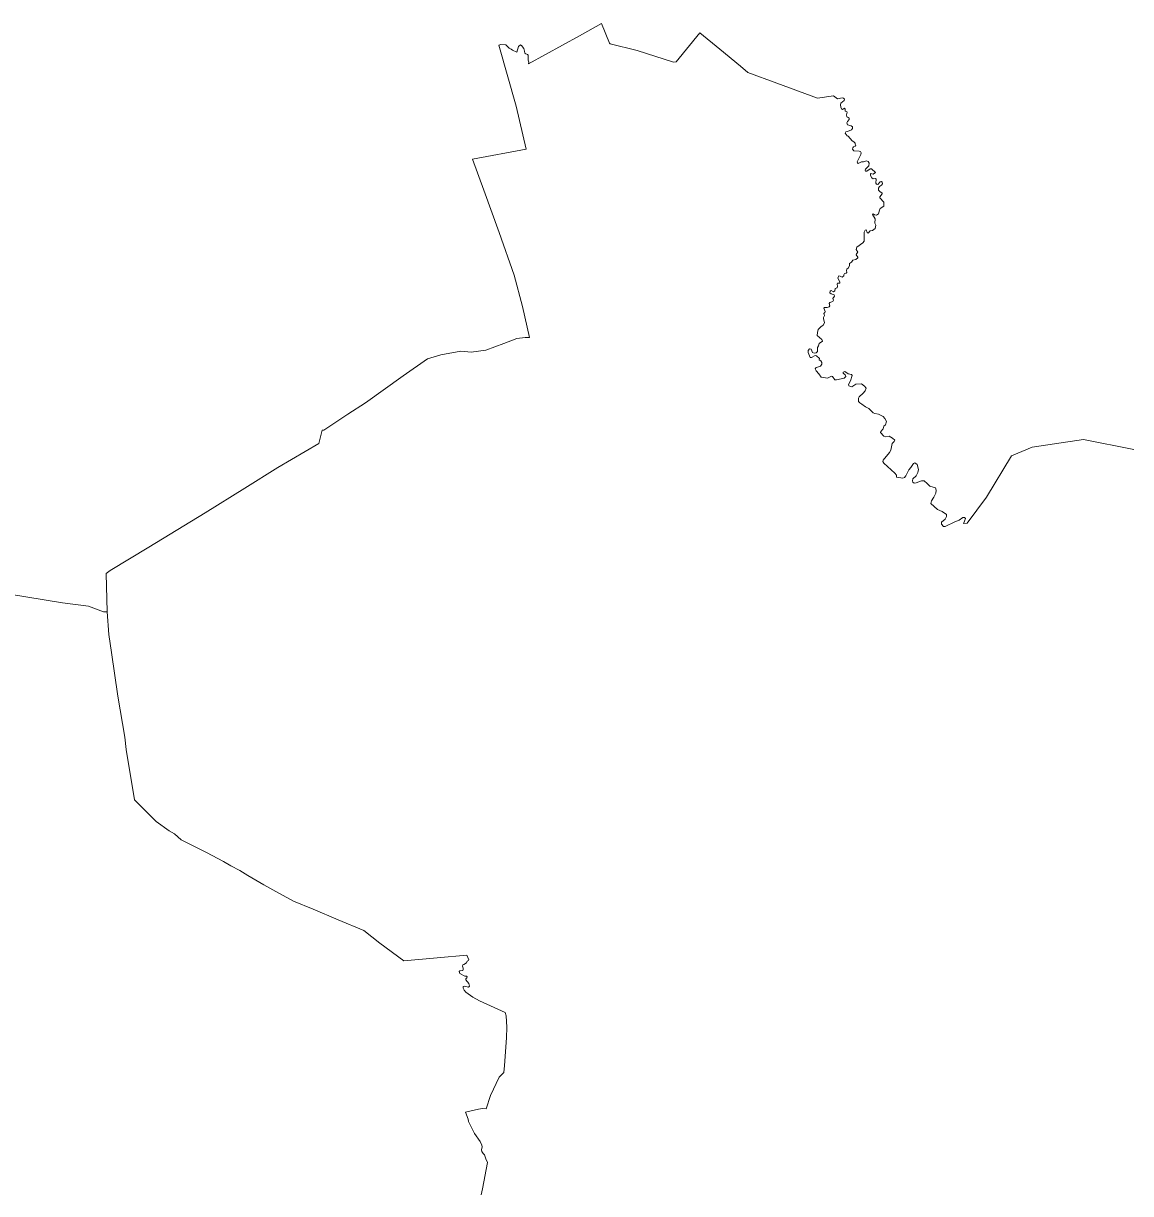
# Model space of a CAD drawing. Extents: x 369010 to 739155, y 6377141 to 6616555.
# Drawn here: x 619312 to 627654, y 6539255 to 6548069 of the extents above; entities that cross this region are included whole.
import ezdxf

# ---------------------------------------------------------------- set-up
doc = ezdxf.new("R2010")
doc.units = 0
doc.header["$LTSCALE"] = 40
doc.layers.add('1', color=7, linetype='Continuous', lineweight=13)

msp = doc.modelspace()

# ---------------------------------------------------------------- linework, layer by layer
at = {"layer": '1'}
for points in [[(619801.72, 6543679.05), (619915.76, 6543636.02), (619944.55, 6543636.85), (619935.12, 6543925.82), (619966.23, 6543947.5), (620257.02, 6544123.76), (620681.21, 6544381.62), (620979.62, 6544569.3), (621229.2, 6544724.54), (621537.36, 6544903.62), (621563.84, 6545006.07), (621575.76, 6545005.4), (621756.49, 6545125.89), (621889.06, 6545210.13), (622174.39, 6545414.69), (622356.28, 6545542.13), (622457.57, 6545572.92), (622607.68, 6545600.22), (622686.46, 6545593.44), (622796.85, 6545608.33), (622932.89, 6545656.83), (623029.38, 6545694.4), (623091.78, 6545704.16), (623126.04, 6545704.16), (623072.41, 6545935.87), (623010.85, 6546173.2), (622897.48, 6546493.62), (622780.63, 6546813.87), (622696.22, 6547046.56), (623100.55, 6547120.71), (623025.24, 6547444.77), (622895.49, 6547905.2), (622909.39, 6547910.16), (622946.13, 6547907.02), (622972.45, 6547882.52), (622986.85, 6547875.9), (622998.27, 6547866.64), (623030.71, 6547853.23), (623043.12, 6547895.43), (623056.52, 6547907.35), (623066.29, 6547901.56), (623082.51, 6547879.55), (623088.3, 6547860.18), (623091.45, 6547844.46), (623098.23, 6547840.32), (623109.82, 6547834.86), (623114.12, 6547829.23), (623115.44, 6547791.66), (623120.41, 6547775.61), (623118.26, 6547763.53), (623502.23, 6547975.21), (623669.05, 6548068.72), (623728.31, 6547920.92), (623733.93, 6547915.96), (623935.85, 6547864.48), (624210.25, 6547777.43), (624229.12, 6547779.42), (624407.7, 6547998.38), (624559.8, 6547873.75), (624715.04, 6547745.49), (624770.48, 6547699.31), (624989.78, 6547617.39), (625294.8, 6547505.67), (625415.29, 6547523.71), (625445.08, 6547499.88), (625480.17, 6547507.82), (625491.09, 6547505.67), (625498.21, 6547498.72), (625495.89, 6547488.13), (625470.23, 6547466.78), (625467.59, 6547456.52), (625470.57, 6547437.98), (625475.86, 6547424.58), (625483.81, 6547421.43), (625499.2, 6547429.71), (625504.16, 6547423.75), (625504.16, 6547407.86), (625515.75, 6547404.71), (625518.23, 6547399.91), (625513.43, 6547378.9), (625515.91, 6547366.15), (625525.18, 6547359.2), (625534.28, 6547353.74), (625534.28, 6547344.47), (625521.87, 6547330.57), (625516.74, 6547319.31), (625521.04, 6547304.58), (625549.18, 6547297.63), (625558.78, 6547290.19), (625559.94, 6547276.78), (625552.49, 6547268.34), (625522.37, 6547255.76), (625508.47, 6547251.13), (625504, 6547242.85), (625517.73, 6547222.49), (625527.17, 6547219.35), (625555.3, 6547184.76), (625569.04, 6547176.82), (625577.81, 6547166.55), (625577.98, 6547157.95)], [(625508.47, 6547251.13), (625522.37, 6547255.76), (625552.49, 6547268.34), (625559.94, 6547276.78), (625558.78, 6547290.19), (625549.18, 6547297.63), (625521.04, 6547304.58), (625516.74, 6547319.31), (625521.87, 6547330.57), (625534.28, 6547344.47), (625534.28, 6547353.74), (625525.18, 6547359.2), (625515.91, 6547366.15), (625513.43, 6547378.9), (625518.23, 6547399.91), (625515.75, 6547404.71), (625504.16, 6547407.86), (625504.16, 6547423.75), (625499.2, 6547429.71), (625483.81, 6547421.43), (625475.86, 6547424.58), (625470.57, 6547437.98), (625467.59, 6547456.52), (625470.23, 6547466.78), (625495.89, 6547488.13), (625498.21, 6547498.72), (625491.09, 6547505.67), (625480.17, 6547507.82), (625445.08, 6547499.88), (625415.29, 6547523.71), (625294.8, 6547505.67), (624989.78, 6547617.39), (624770.48, 6547699.31), (624715.04, 6547745.49), (624559.8, 6547873.75), (624407.7, 6547998.38), (624229.12, 6547779.42), (624210.25, 6547777.43), (623935.85, 6547864.48), (623733.93, 6547915.96), (623728.31, 6547920.92), (623669.05, 6548068.72), (623502.23, 6547975.21), (623118.26, 6547763.53), (623120.41, 6547775.61), (623115.44, 6547791.66), (623114.12, 6547829.23), (623109.82, 6547834.86), (623098.23, 6547840.32), (623091.45, 6547844.46), (623088.3, 6547860.18), (623082.51, 6547879.55), (623066.29, 6547901.56), (623056.52, 6547907.35), (623043.12, 6547895.43), (623030.71, 6547853.23), (622998.27, 6547866.64), (622986.85, 6547875.9), (622972.45, 6547882.52), (622946.13, 6547907.02), (622909.39, 6547910.16), (622895.49, 6547905.2), (623025.24, 6547444.77), (623100.55, 6547120.71), (622696.22, 6547046.56), (622780.63, 6546813.87), (622897.48, 6546493.62), (623010.85, 6546173.2), (623072.41, 6545935.87), (623126.04, 6545704.16), (623091.78, 6545704.16), (623029.38, 6545694.4), (622932.89, 6545656.83), (622796.85, 6545608.33), (622686.46, 6545593.44), (622607.68, 6545600.22), (622457.57, 6545572.92), (622356.28, 6545542.13), (622174.39, 6545414.69), (621889.06, 6545210.13), (621756.49, 6545125.89), (621575.76, 6545005.4), (621563.84, 6545006.07), (621537.36, 6544903.62), (621229.2, 6544724.54), (620979.62, 6544569.3), (620681.21, 6544381.62), (620257.02, 6544123.76), (619966.23, 6543947.5), (619935.12, 6543925.82), (619944.55, 6543636.85)], [(625482.15, 6546156.81), (625493.74, 6546167.41), (625493.74, 6546174.85), (625499.2, 6546185.12), (625512.27, 6546187.43), (625517.24, 6546192.73), (625513.6, 6546208.29), (625514.92, 6546217.06), (625528.99, 6546228.15), (625535.28, 6546244.04), (625535.94, 6546261.41), (625551.99, 6546269.85), (625561.26, 6546285.74), (625583.11, 6546290.38), (625598.83, 6546302.29), (625597.84, 6546308.91), (625586.75, 6546325.3), (625588.24, 6546332.41), (625599.33, 6546345.65), (625587.58, 6546365.18), (625590.56, 6546383.39), (625637.39, 6546415.5), (625646.33, 6546427.91), (625646.33, 6546496.76), (625653.61, 6546511.65), (625661.23, 6546512.65), (625670, 6546494.61), (625676.95, 6546488.48), (625692.51, 6546505.37), (625710.22, 6546509.01), (625728.75, 6546524.07), (625735.21, 6546549.22), (625728.09, 6546565.28), (625730.41, 6546597.22), (625709.72, 6546628.83), (625713.69, 6546633.3), (625724.45, 6546626.02), (625740.34, 6546624.2), (625753.58, 6546635.29), (625761.19, 6546661.27), (625768.47, 6546674.18), (625794.29, 6546691.39), (625794.29, 6546722.34), (625765.16, 6546755.61), (625765.66, 6546761.57), (625783.53, 6546784.07), (625781.22, 6546790.69), (625763.67, 6546801.62), (625754.57, 6546812.87), (625754.07, 6546827.93), (625762.35, 6546841.5), (625776.09, 6546849.45), (625785.52, 6546860.87), (625782.21, 6546873.45), (625776.25, 6546877.92), (625766.82, 6546876.09), (625749.44, 6546854.74), (625738.85, 6546856.73), (625734.05, 6546864.51), (625737.03, 6546896.45), (625731.4, 6546901.09), (625715.18, 6546899.27), (625704.09, 6546905.39), (625694, 6546924.09), (625694.33, 6546937.17), (625713.86, 6546933.52), (625731.73, 6546946.1), (625702.44, 6546972.58), (625692.18, 6546972.09), (625667.18, 6546955.87), (625657.59, 6546956.03), (625653.45, 6546963.81), (625655.76, 6546971.26), (625681.58, 6546996.75), (625684.56, 6547014.79), (625676.62, 6547029.52), (625663.21, 6547033.65), (625640.87, 6547026.37), (625627.46, 6547026.37), (625600.82, 6547012.97), (625595.52, 6547018.76), (625594.69, 6547026.7), (625622.33, 6547080.82), (625623.82, 6547093.73), (625618.36, 6547103.99), (625609.59, 6547106.81), (625569.87, 6547108.46), (625557.62, 6547121.54), (625560.27, 6547132.63), (625565.4, 6547138.75), (625579.8, 6547143.88), (625583.94, 6547149.01), (625577.98, 6547157.95), (625577.81, 6547166.55), (625569.04, 6547176.82), (625555.3, 6547184.76), (625527.17, 6547219.35), (625517.73, 6547222.49), (625504, 6547242.85), (625508.47, 6547251.13)], [(625577.98, 6547157.95), (625583.94, 6547149.01), (625579.8, 6547143.88), (625565.4, 6547138.75), (625560.27, 6547132.63), (625557.62, 6547121.54), (625569.87, 6547108.46), (625609.59, 6547106.81), (625618.36, 6547103.99), (625623.82, 6547093.73), (625622.33, 6547080.82), (625594.69, 6547026.7), (625595.52, 6547018.76), (625600.82, 6547012.97), (625627.46, 6547026.37), (625640.87, 6547026.37), (625663.21, 6547033.65), (625676.62, 6547029.52), (625684.56, 6547014.79), (625681.58, 6546996.75), (625655.76, 6546971.26), (625653.45, 6546963.81), (625657.59, 6546956.03), (625667.18, 6546955.87), (625692.18, 6546972.09), (625702.44, 6546972.58), (625731.73, 6546946.1), (625713.86, 6546933.52), (625694.33, 6546937.17), (625694, 6546924.09), (625704.09, 6546905.39), (625715.18, 6546899.27), (625731.4, 6546901.09), (625737.03, 6546896.45), (625734.05, 6546864.51), (625738.85, 6546856.73), (625749.44, 6546854.74), (625766.82, 6546876.09), (625776.25, 6546877.92), (625782.21, 6546873.45), (625785.52, 6546860.87), (625776.09, 6546849.45), (625762.35, 6546841.5), (625754.07, 6546827.93), (625754.57, 6546812.87), (625763.67, 6546801.62), (625781.22, 6546790.69), (625783.53, 6546784.07), (625765.66, 6546761.57), (625765.16, 6546755.61), (625794.29, 6546722.34), (625794.29, 6546691.39), (625768.47, 6546674.18), (625761.19, 6546661.27), (625753.58, 6546635.29), (625740.34, 6546624.2), (625724.45, 6546626.02), (625713.69, 6546633.3), (625709.72, 6546628.83), (625730.41, 6546597.22), (625728.09, 6546565.28), (625735.21, 6546549.22), (625728.75, 6546524.07), (625710.22, 6546509.01), (625692.51, 6546505.37), (625676.95, 6546488.48), (625670, 6546494.61), (625661.23, 6546512.65), (625653.61, 6546511.65), (625646.33, 6546496.76), (625646.33, 6546427.91), (625637.39, 6546415.5), (625590.56, 6546383.39), (625587.58, 6546365.18), (625599.33, 6546345.65), (625588.24, 6546332.41), (625586.75, 6546325.3), (625597.84, 6546308.91), (625598.83, 6546302.29), (625583.11, 6546290.38), (625561.26, 6546285.74), (625551.99, 6546269.85), (625535.94, 6546261.41), (625535.28, 6546244.04), (625528.99, 6546228.15), (625514.92, 6546217.06), (625513.6, 6546208.29), (625517.24, 6546192.73), (625512.27, 6546187.43), (625499.2, 6546185.12), (625493.74, 6546174.85), (625493.74, 6546167.41), (625482.15, 6546156.81), (625465.44, 6546165.26), (625455.34, 6546166.25), (625448.39, 6546148.87), (625463.61, 6546121.23), (625464.11, 6546113.95), (625460.47, 6546111.47), (625446.9, 6546111.47)], [(625627.96, 6545201.36), (625612.9, 6545209.64), (625605.29, 6545221.72), (625603.63, 6545245.38), (625610.25, 6545257.13), (625639.55, 6545283.12), (625655.27, 6545300.17), (625662.22, 6545321.35), (625648.81, 6545335.75), (625626.64, 6545355.11), (625582.94, 6545351.47), (625553.32, 6545332.6), (625532.13, 6545340.05), (625529.82, 6545349.65), (625544.55, 6545375.47), (625555.14, 6545417.51), (625552.32, 6545423.14), (625527.33, 6545428.76), (625500.69, 6545446.31), (625489.43, 6545441.84), (625489.1, 6545435.22), (625504.83, 6545420.82), (625508.47, 6545409.4), (625495.23, 6545397.81), (625437.63, 6545384.08), (625425.55, 6545384.9), (625408.01, 6545409.07), (625399.56, 6545412.21), (625370.6, 6545397.15), (625323.6, 6545405.26), (625305.39, 6545430.25), (625284.21, 6545452.93), (625278.25, 6545465.84), (625284.7, 6545477.42), (625295.3, 6545479.24), (625316.65, 6545486.69), (625327.57, 6545500.92), (625328.23, 6545515.49), (625320.29, 6545526.24), (625307.71, 6545535.51), (625310.52, 6545545.61), (625288.84, 6545565.97), (625277.59, 6545567.29), (625250.11, 6545553.39), (625239.19, 6545553.55), (625225.45, 6545590.96), (625225.12, 6545606.02), (625234.23, 6545616.94), (625246.64, 6545615.78), (625257.4, 6545589.47), (625270.31, 6545585.33), (625284.87, 6545588.14), (625293.97, 6545598.24), (625295.46, 6545628.03), (625302.91, 6545640.28), (625306.55, 6545658.81), (625332.2, 6545676.52), (625328.4, 6545688.27), (625293.64, 6545718.23), (625294.14, 6545741.4), (625300.43, 6545763.74), (625320.29, 6545783.77), (625337.17, 6545796.84), (625347.76, 6545812.4), (625339.32, 6545845.17), (625339.98, 6545853.11), (625348.26, 6545868.18), (625344.12, 6545882.57), (625351.07, 6545890.52), (625352.89, 6545898.96), (625342.63, 6545922.96), (625349.09, 6545928.92), (625368.12, 6545928.75), (625382.02, 6545932.72), (625387.98, 6545942.32), (625382.02, 6545959.53), (625387.48, 6545967.81), (625410.16, 6545973.77), (625414.96, 6545983.86), (625409.99, 6545995.94), (625423.89, 6546014.81), (625421.91, 6546024.58), (625397.58, 6546031.53), (625389.14, 6546039.8), (625390.63, 6546051.22), (625398.74, 6546057.18), (625414.96, 6546047.25), (625425.55, 6546053.71), (625428.36, 6546071.25), (625442.43, 6546076.88), (625446.07, 6546090.28), (625442.43, 6546103.69), (625446.9, 6546111.47), (625460.47, 6546111.47), (625464.11, 6546113.95), (625463.61, 6546121.23), (625448.39, 6546148.87), (625455.34, 6546166.25), (625465.44, 6546165.26), (625482.15, 6546156.81)], [(625446.9, 6546111.47), (625442.43, 6546103.69), (625446.07, 6546090.28), (625442.43, 6546076.88), (625428.36, 6546071.25), (625425.55, 6546053.71), (625414.96, 6546047.25), (625398.74, 6546057.18), (625390.63, 6546051.22), (625389.14, 6546039.8), (625397.58, 6546031.53), (625421.91, 6546024.58), (625423.89, 6546014.81), (625409.99, 6545995.94), (625414.96, 6545983.86), (625410.16, 6545973.77), (625387.48, 6545967.81), (625382.02, 6545959.53), (625387.98, 6545942.32), (625382.02, 6545932.72), (625368.12, 6545928.75), (625349.09, 6545928.92), (625342.63, 6545922.96), (625352.89, 6545898.96), (625351.07, 6545890.52), (625344.12, 6545882.57), (625348.26, 6545868.18), (625339.98, 6545853.11), (625339.32, 6545845.17), (625347.76, 6545812.4), (625337.17, 6545796.84), (625320.29, 6545783.77), (625300.43, 6545763.74), (625294.14, 6545741.4), (625293.64, 6545718.23), (625328.4, 6545688.27), (625332.2, 6545676.52), (625306.55, 6545658.81), (625302.91, 6545640.28), (625295.46, 6545628.03), (625293.97, 6545598.24), (625284.87, 6545588.14), (625270.31, 6545585.33), (625257.4, 6545589.47), (625246.64, 6545615.78), (625234.23, 6545616.94), (625225.12, 6545606.02), (625225.45, 6545590.96), (625239.19, 6545553.55), (625250.11, 6545553.39), (625277.59, 6545567.29), (625288.84, 6545565.97), (625310.52, 6545545.61), (625307.71, 6545535.51), (625320.29, 6545526.24), (625328.23, 6545515.49), (625327.57, 6545500.92), (625316.65, 6545486.69), (625295.3, 6545479.24), (625284.7, 6545477.42), (625278.25, 6545465.84), (625284.21, 6545452.93), (625305.39, 6545430.25), (625323.6, 6545405.26), (625370.6, 6545397.15), (625399.56, 6545412.21), (625408.01, 6545409.07), (625425.55, 6545384.9), (625437.63, 6545384.08), (625495.23, 6545397.81), (625508.47, 6545409.4), (625504.83, 6545420.82), (625489.1, 6545435.22), (625489.43, 6545441.84), (625500.69, 6545446.31), (625527.33, 6545428.76), (625552.32, 6545423.14), (625555.14, 6545417.51), (625544.55, 6545375.47), (625529.82, 6545349.65), (625532.13, 6545340.05), (625553.32, 6545332.6), (625582.94, 6545351.47), (625626.64, 6545355.11), (625648.81, 6545335.75), (625662.22, 6545321.35), (625655.27, 6545300.17), (625639.55, 6545283.12), (625610.25, 6545257.13), (625603.63, 6545245.38), (625605.29, 6545221.72), (625612.9, 6545209.64), (625627.96, 6545201.36), (625656.26, 6545179.68), (625681.91, 6545169.09), (625715.18, 6545136.65), (625727.76, 6545130.19), (625754.41, 6545126.55), (625790.49, 6545108.84), (625803.56, 6545092.79)], [(627679.55, 6544860.59), (627300.38, 6544935.73), (626913.1, 6544877.63), (626757.53, 6544810.77), (626567.36, 6544501.44), (626423.04, 6544304.16), (626395.24, 6544301.02), (626403.51, 6544319.22), (626409.14, 6544339.58), (626403.68, 6544346.04), (626390.93, 6544347.36), (626362.47, 6544328), (626330.19, 6544315.09), (626257.04, 6544278.84), (626243.8, 6544278.51), (626229.9, 6544298.2), (626228.91, 6544311.78), (626258.2, 6544334.95), (626267.3, 6544353.81), (626265.81, 6544370.7), (626234.37, 6544391.71), (626199.78, 6544406.78), (626148.8, 6544453.45), (626152.94, 6544471.98), (626171.81, 6544499.95), (626185.71, 6544530.74), (626190.34, 6544554.07), (626184.72, 6544570.13), (626142.18, 6544584.36), (626122.16, 6544603.56), (626098.32, 6544622.92), (626078.79, 6544624.41), (626039.4, 6544608.69), (626024.18, 6544606.21), (626012.43, 6544613.16), (626010.11, 6544622.43), (626013.92, 6544639.47), (626037.42, 6544661.82), (626052.31, 6544684.99), (626057.28, 6544708.16), (626045.36, 6544746.06), (626029.31, 6544758.8), (626017.72, 6544754.83), (625997.7, 6544724.87), (625982.3, 6544705.34), (625961.12, 6544661.98), (625950.36, 6544647.58), (625936.96, 6544642.45), (625891.28, 6544650.23), (625889.29, 6544666.12), (625877.87, 6544679.86), (625795.78, 6544755.49), (625786.68, 6544767.9), (625789, 6544778.99), (625837.98, 6544837.91), (625848.08, 6544853.97), (625857.85, 6544903.78), (625873.9, 6544919.18), (625877.71, 6544928.61), (625861.32, 6544944.99), (625835.01, 6544958.73), (625806.37, 6544955.09), (625793.8, 6544959.23), (625768.97, 6544986.2), (625771.29, 6544994.98), (625790.15, 6545015.66), (625794.95, 6545034.7), (625807.86, 6545045.29), (625813.99, 6545069.62), (625803.56, 6545092.79), (625790.49, 6545108.84), (625754.41, 6545126.55), (625727.76, 6545130.19), (625715.18, 6545136.65), (625681.91, 6545169.09), (625656.26, 6545179.68), (625627.96, 6545201.36)], [(625803.56, 6545092.79), (625813.99, 6545069.62), (625807.86, 6545045.29), (625794.95, 6545034.7), (625790.15, 6545015.66), (625771.29, 6544994.98), (625768.97, 6544986.2), (625793.8, 6544959.23), (625806.37, 6544955.09), (625835.01, 6544958.73), (625861.32, 6544944.99), (625877.71, 6544928.61), (625873.9, 6544919.18), (625857.85, 6544903.78), (625848.08, 6544853.97), (625837.98, 6544837.91), (625789, 6544778.99), (625786.68, 6544767.9), (625795.78, 6544755.49), (625877.87, 6544679.86), (625889.29, 6544666.12), (625891.28, 6544650.23), (625936.96, 6544642.45), (625950.36, 6544647.58), (625961.12, 6544661.98), (625982.3, 6544705.34), (625997.7, 6544724.87), (626017.72, 6544754.83), (626029.31, 6544758.8), (626045.36, 6544746.06), (626057.28, 6544708.16), (626052.31, 6544684.99), (626037.42, 6544661.82), (626013.92, 6544639.47), (626010.11, 6544622.43), (626012.43, 6544613.16), (626024.18, 6544606.21), (626039.4, 6544608.69), (626078.79, 6544624.41), (626098.32, 6544622.92), (626122.16, 6544603.56), (626142.18, 6544584.36), (626184.72, 6544570.13), (626190.34, 6544554.07), (626185.71, 6544530.74), (626171.81, 6544499.95), (626152.94, 6544471.98), (626148.8, 6544453.45), (626199.78, 6544406.78), (626234.37, 6544391.71), (626265.81, 6544370.7), (626267.3, 6544353.81), (626258.2, 6544334.95), (626228.91, 6544311.78), (626229.9, 6544298.2), (626243.8, 6544278.51), (626257.04, 6544278.84), (626330.19, 6544315.09), (626362.47, 6544328), (626390.93, 6544347.36), (626403.68, 6544346.04), (626409.14, 6544339.58), (626403.51, 6544319.22), (626395.24, 6544301.02), (626423.04, 6544304.16), (626567.36, 6544501.44), (626757.53, 6544810.77), (626913.1, 6544877.63), (627300.38, 6544935.73), (627679.55, 6544860.59)], [(622760.11, 6539245.7), (622770.2, 6539291.87), (622809.43, 6539488.66), (622796.68, 6539515.64), (622786.92, 6539545.92), (622776.49, 6539557.67), (622766.4, 6539572.4), (622764.08, 6539584.15), (622769.04, 6539606.33), (622767.22, 6539620.23), (622753.98, 6539646.88), (622711.61, 6539706.79), (622664.61, 6539796.66), (622663.45, 6539816.19), (622644.42, 6539868.16), (622742.4, 6539890.83), (622771.53, 6539894.64), (622798.67, 6539893.15), (622831.94, 6539993.11), (622897.97, 6540132.3), (622931.9, 6540168.05), (622937.36, 6540218.53), (622953.25, 6540429.22), (622954.41, 6540508.49), (622948.62, 6540594.39), (622940.84, 6540618.89), (622749.35, 6540707.43), (622697.71, 6540734.9), (622645.08, 6540772.97), (622632.67, 6540786.21), (622626.55, 6540802.59), (622626.88, 6540814.18), (622633.83, 6540818.15), (622664.61, 6540809.21), (622673.88, 6540816.17), (622668.09, 6540837.52), (622646.24, 6540864.33), (622646.74, 6540872.11), (622652.86, 6540880.71), (622654.85, 6540887.66), (622651.04, 6540892.3), (622638.96, 6540893.13), (622601.55, 6540911.83), (622595.43, 6540926.56), (622601.55, 6540933.18), (622622.57, 6540935.16), (622626.55, 6540942.61), (622625.39, 6540952.71), (622619.43, 6540968.93), (622621.91, 6540978.36), (622631.18, 6540981.01), (622650.21, 6540992.26), (622656, 6541006), (622664.94, 6541010.63), (622667.42, 6541016.76), (622653.69, 6541051.35), (622430.75, 6541031.49), (622179.02, 6541007.32), (621997.63, 6541141.71), (621877.97, 6541235.72), (621684.99, 6541315.82), (621494.66, 6541397.58), (621348.36, 6541458.16), (621269.08, 6541500.19), (621192.12, 6541543.06), (621123.77, 6541581.62), (621062.7, 6541615.38), (621002.62, 6541651.3), (620942.38, 6541688.04), (620874.35, 6541723.13), (620819.08, 6541756.39), (620691.8, 6541824.09), (620501.31, 6541919.58), (620449.84, 6541964.6), (620411.77, 6541987.6), (620313.63, 6542056.62), (620148.62, 6542221.79), (620087.88, 6542599.31), (620076.79, 6542691.49), (620024.33, 6543001.65), (619975.5, 6543329.84), (619955.15, 6543465.22), (619944.55, 6543636.85), (619915.76, 6543636.02), (619801.72, 6543679.05), (619607.26, 6543703.38), (619192.01, 6543772.73)], [(619192.01, 6543772.73), (619607.26, 6543703.38), (619801.72, 6543679.05)], [(619944.55, 6543636.85), (619955.15, 6543465.22), (619975.5, 6543329.84), (620024.33, 6543001.65), (620076.79, 6542691.49), (620087.88, 6542599.31), (620148.62, 6542221.79), (620313.63, 6542056.62), (620411.77, 6541987.6), (620449.84, 6541964.6), (620501.31, 6541919.58), (620691.8, 6541824.09), (620819.08, 6541756.39), (620874.35, 6541723.13), (620942.38, 6541688.04), (621002.62, 6541651.3), (621062.7, 6541615.38), (621123.77, 6541581.62), (621192.12, 6541543.06), (621269.08, 6541500.19), (621348.36, 6541458.16), (621494.66, 6541397.58), (621684.99, 6541315.82), (621877.97, 6541235.72), (621997.63, 6541141.71), (622179.02, 6541007.32), (622430.75, 6541031.49), (622653.69, 6541051.35), (622667.42, 6541016.76), (622664.94, 6541010.63), (622656, 6541006), (622650.21, 6540992.26), (622631.18, 6540981.01), (622621.91, 6540978.36), (622619.43, 6540968.93), (622625.39, 6540952.71), (622626.55, 6540942.61), (622622.57, 6540935.16), (622601.55, 6540933.18), (622595.43, 6540926.56), (622601.55, 6540911.83), (622638.96, 6540893.13), (622651.04, 6540892.3), (622654.85, 6540887.66), (622652.86, 6540880.71), (622646.74, 6540872.11), (622646.24, 6540864.33), (622668.09, 6540837.52), (622673.88, 6540816.17), (622664.61, 6540809.21), (622633.83, 6540818.15), (622626.88, 6540814.18), (622626.55, 6540802.59), (622632.67, 6540786.21), (622645.08, 6540772.97), (622697.71, 6540734.9), (622749.35, 6540707.43), (622940.84, 6540618.89), (622948.62, 6540594.39), (622954.41, 6540508.49), (622953.25, 6540429.22), (622937.36, 6540218.53), (622931.9, 6540168.05), (622897.97, 6540132.3), (622831.94, 6539993.11), (622798.67, 6539893.15), (622771.53, 6539894.64), (622742.4, 6539890.83), (622644.42, 6539868.16), (622663.45, 6539816.19), (622664.61, 6539796.66), (622711.61, 6539706.79), (622753.98, 6539646.88), (622767.22, 6539620.23), (622769.04, 6539606.33), (622764.08, 6539584.15), (622766.4, 6539572.4), (622776.49, 6539557.67), (622786.92, 6539545.92), (622796.68, 6539515.64), (622809.43, 6539488.66), (622770.2, 6539291.87), (622760.11, 6539245.7)]]:
    msp.add_lwpolyline(points, dxfattribs=at)

doc.saveas('drawing.dxf')
